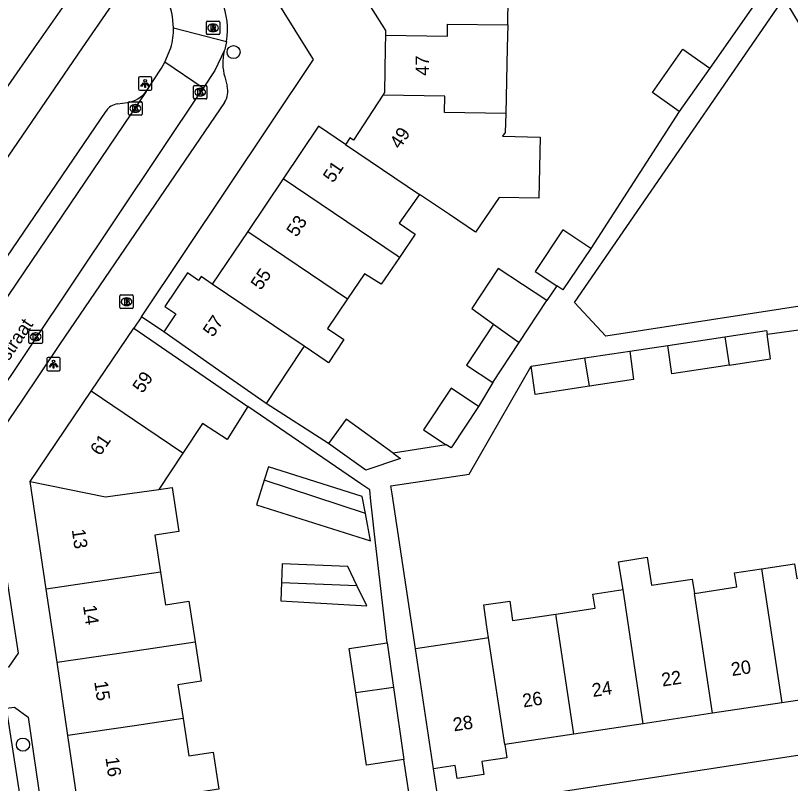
# Model space of a CAD drawing. Extents: x 159280 to 160375, y 384531 to 385872.
# Drawn here: x 159929.1 to 159986.7, y 384945.3 to 385002.4 of the extents above; entities that cross this region are included whole.
import ezdxf

# ---------------------------------------------------------------- set-up
doc = ezdxf.new("R2010")
doc.units = 0
for name, color, linetype in [('IMGEO_Boom', 7, 'Continuous'), ('IMGEO_Brandkraan', 7, 'Continuous'), ('IMGEO_Kolk', 7, 'Continuous'), ('IMGEO_Lichtpunt', 7, 'Continuous'), ('IMGEO_Openbare_ruimte_label', 7, 'Continuous'), ('IMGEO_Pand', 7, 'Continuous'), ('IMGEO_Pand_nummerreeks', 7, 'Continuous'), ('IMGEO_Rijbaan_lokaal_open', 7, 'Continuous'), ('IMGEO_Rioolput', 7, 'Continuous'), ('IMGEO_Voetpad_open', 7, 'Continuous')]:
    doc.layers.add(name, color=color, linetype=linetype)

msp = doc.modelspace()

# ---------------------------------------------------------------- linework, layer by layer
at = {"layer": 'IMGEO_Boom'}
for centre in [(159945.292, 384999.683), (159929.626, 384948.197)]:
    msp.add_circle(centre, 0.489, dxfattribs=at)
at = {"layer": 'IMGEO_Brandkraan'}
for p, q in [((159936.829, 384980.698), (159936.829, 384981.55)), ((159936.904, 384981.624), (159937.756, 384981.624)), ((159937.317, 384981.404), (159937.342, 384981.404)), ((159937.83, 384981.55), (159937.83, 384980.698)), ((159937.756, 384980.624), (159936.904, 384980.624)), ((159937.34, 384980.844), (159937.315, 384980.844))]:
    msp.add_line(p, q, dxfattribs=at)
for points in [[(159936.829, 384980.698), (159936.829, 384981.55)], [(159936.904, 384981.624), (159937.756, 384981.624)], [(159937.177, 384981.324), (159937.177, 384980.924), (159937.39, 384980.924)], [(159937.408, 384981.324), (159937.177, 384981.324)], [(159937.356, 384981.243), (159937.302, 384981.243), (159937.302, 384981.167)], [(159937.302, 384981.167), (159937.355, 384981.167)], [(159937.83, 384981.55), (159937.83, 384980.698)], [(159937.756, 384980.624), (159936.904, 384980.624)], [(159937.364, 384981.091), (159937.302, 384981.091), (159937.302, 384981.01)], [(159937.302, 384981.01), (159937.364, 384981.01)]]:
    msp.add_lwpolyline(points, dxfattribs=at)
for centre, radius, start, end in [((159936.906, 384981.548), 0.0765, 91.55205, 178.44795), ((159936.906, 384981.548), 0.0765, 91.55205, 178.44795), ((159937.357, 384981.205), 0.0379, 267.82845, 90.93552), ((159937.412, 384981.179), 0.145, 59.4692, 91.53667), ((159937.437, 384981.226), 0.0922, 285.51372, 58.15012), ((159937.754, 384981.548), 0.0765, 1.55205, 88.44795), ((159937.754, 384981.548), 0.0765, 1.55205, 88.44795), ((159936.906, 384980.7), 0.0765, 181.55205, 268.44795), ((159936.906, 384980.7), 0.0765, 181.55205, 268.44795), ((159937.365, 384981.05), 0.0404, 269.87594, 90.50774), ((159937.396, 384981.175), 0.251, 268.66757, 293.53466), ((159937.442, 384981.034), 0.105, 301.31148, 78.98903), ((159937.754, 384980.7), 0.0765, 271.55205, 358.44795), ((159937.754, 384980.7), 0.0765, 271.55205, 358.44795)]:
    msp.add_arc(centre, radius, start, end, dxfattribs=at)
for centre, major_axis, ratio, start_param, end_param in [((159937.316, 384981.124), (-0.387, 0.002), 0.722429, 4.712389, 7.853982), ((159937.341, 384981.124), (-0.39, 0.002), 0.717154, 1.570796, 4.712389)]:
    msp.add_ellipse(centre, major_axis=major_axis, ratio=ratio, start_param=start_param, end_param=end_param, dxfattribs=at)
at = {"layer": 'IMGEO_Kolk'}
for p, q in [((159942.31, 384996.271), (159942.31, 384997.123)), ((159942.385, 384997.197), (159943.237, 384997.197)), ((159942.798, 384996.977), (159942.823, 384996.977)), ((159943.311, 384997.123), (159943.311, 384996.271)), ((159943.237, 384996.197), (159942.385, 384996.197)), ((159942.821, 384996.417), (159942.796, 384996.417)), ((159937.483, 384995.068), (159937.483, 384995.92)), ((159937.558, 384995.994), (159938.41, 384995.994)), ((159937.971, 384995.774), (159937.996, 384995.774)), ((159938.484, 384995.92), (159938.484, 384995.068)), ((159937.994, 384995.214), (159937.969, 384995.214)), ((159938.41, 384994.994), (159937.558, 384994.994)), ((159930.072, 384978.093), (159930.072, 384978.945)), ((159930.147, 384979.019), (159930.999, 384979.019)), ((159931.073, 384978.945), (159931.073, 384978.093)), ((159930.56, 384978.799), (159930.585, 384978.799)), ((159930.999, 384978.019), (159930.147, 384978.019)), ((159930.583, 384978.239), (159930.558, 384978.239))]:
    msp.add_line(p, q, dxfattribs=at)
for points in [[(159942.31, 384996.271), (159942.31, 384997.123)], [(159942.385, 384997.197), (159943.237, 384997.197)], [(159942.631, 384996.897), (159942.754, 384996.897), (159942.754, 384996.746), (159942.884, 384996.897), (159943.048, 384996.897), (159942.902, 384996.746), (159943.055, 384996.497), (159942.903, 384996.497), (159942.818, 384996.661), (159942.754, 384996.594), (159942.754, 384996.497), (159942.631, 384996.497), (159942.631, 384996.897)], [(159943.311, 384997.123), (159943.311, 384996.271)], [(159943.237, 384996.197), (159942.385, 384996.197)], [(159937.483, 384995.068), (159937.483, 384995.92)], [(159937.558, 384995.994), (159938.41, 384995.994)], [(159937.804, 384995.694), (159937.927, 384995.694), (159937.927, 384995.543), (159938.057, 384995.694), (159938.221, 384995.694), (159938.075, 384995.543), (159938.228, 384995.294), (159938.076, 384995.294), (159937.991, 384995.458), (159937.927, 384995.391), (159937.927, 384995.294), (159937.804, 384995.294), (159937.804, 384995.694)], [(159938.484, 384995.92), (159938.484, 384995.068)], [(159938.41, 384994.994), (159937.558, 384994.994)], [(159930.072, 384978.093), (159930.072, 384978.945)], [(159930.147, 384979.019), (159930.999, 384979.019)], [(159931.073, 384978.945), (159931.073, 384978.093)], [(159930.393, 384978.719), (159930.516, 384978.719), (159930.516, 384978.568), (159930.646, 384978.719), (159930.81, 384978.719), (159930.664, 384978.568), (159930.817, 384978.319), (159930.665, 384978.319), (159930.58, 384978.483), (159930.516, 384978.416), (159930.516, 384978.319), (159930.393, 384978.319), (159930.393, 384978.719)], [(159930.999, 384978.019), (159930.147, 384978.019)]]:
    msp.add_lwpolyline(points, dxfattribs=at)
for centre, start, end in [((159942.387, 384997.121), 91.55205, 178.44795), ((159942.387, 384997.121), 91.55205, 178.44795), ((159943.235, 384997.121), 1.55205, 88.44795), ((159943.235, 384997.121), 1.55205, 88.44795), ((159942.387, 384996.273), 181.55205, 268.44795), ((159942.387, 384996.273), 181.55205, 268.44795), ((159943.235, 384996.273), 271.55205, 358.44795), ((159943.235, 384996.273), 271.55205, 358.44795), ((159937.56, 384995.918), 91.55205, 178.44795), ((159937.56, 384995.918), 91.55205, 178.44795), ((159938.408, 384995.918), 1.55205, 88.44795), ((159938.408, 384995.918), 1.55205, 88.44795), ((159937.56, 384995.07), 181.55205, 268.44795), ((159937.56, 384995.07), 181.55205, 268.44795), ((159938.408, 384995.07), 271.55205, 358.44795), ((159938.408, 384995.07), 271.55205, 358.44795), ((159930.149, 384978.943), 91.55205, 178.44795), ((159930.149, 384978.943), 91.55205, 178.44795), ((159930.997, 384978.943), 1.55205, 88.44795), ((159930.997, 384978.943), 1.55205, 88.44795), ((159930.149, 384978.095), 181.55205, 268.44795), ((159930.149, 384978.095), 181.55205, 268.44795), ((159930.997, 384978.095), 271.55205, 358.44795), ((159930.997, 384978.095), 271.55205, 358.44795)]:
    msp.add_arc(centre, 0.0765, start, end, dxfattribs=at)
for centre, major_axis, ratio, start_param, end_param in [((159942.797, 384996.697), (-0.387, 0.002), 0.722429, 4.712389, 7.853982), ((159942.822, 384996.697), (-0.39, 0.002), 0.717154, 1.570796, 4.712389), ((159937.97, 384995.494), (-0.387, 0.002), 0.722429, 4.712389, 7.853982), ((159937.995, 384995.494), (-0.39, 0.002), 0.717154, 1.570796, 4.712389), ((159930.559, 384978.519), (-0.387, 0.002), 0.722429, 4.712389, 7.853982), ((159930.584, 384978.519), (-0.39, 0.002), 0.717154, 1.570796, 4.712389)]:
    msp.add_ellipse(centre, major_axis=major_axis, ratio=ratio, start_param=start_param, end_param=end_param, dxfattribs=at)
at = {"layer": 'IMGEO_Lichtpunt'}
for p, q in [((159938.217, 384997.743), (159938.217, 384996.936)), ((159938.217, 384997.743), (159938.217, 384996.936)), ((159939.119, 384997.838), (159938.311, 384997.838)), ((159939.119, 384997.838), (159938.311, 384997.838)), ((159939.213, 384996.936), (159939.213, 384997.743)), ((159939.213, 384996.936), (159939.213, 384997.743)), ((159938.311, 384996.842), (159939.119, 384996.842)), ((159938.311, 384996.842), (159939.119, 384996.842)), ((159931.407, 384976.89), (159931.407, 384976.083)), ((159931.407, 384976.89), (159931.407, 384976.083)), ((159932.309, 384976.985), (159931.501, 384976.985)), ((159932.309, 384976.985), (159931.501, 384976.985)), ((159932.403, 384976.083), (159932.403, 384976.89)), ((159932.403, 384976.083), (159932.403, 384976.89)), ((159931.501, 384975.989), (159932.309, 384975.989)), ((159931.501, 384975.989), (159932.309, 384975.989))]:
    msp.add_line(p, q, dxfattribs=at)
for points in [[(159938.591, 384997.407), (159938.63, 384997.379), (159938.442, 384997.117), (159938.404, 384997.144), (159938.591, 384997.407)], [(159938.693, 384997.359), (159938.74, 384997.359), (159938.74, 384997.037), (159938.693, 384997.037), (159938.693, 384997.359)], [(159938.803, 384997.379), (159938.841, 384997.406), (159939.028, 384997.144), (159938.989, 384997.116), (159938.803, 384997.379)], [(159931.781, 384976.554), (159931.82, 384976.526), (159931.632, 384976.264), (159931.594, 384976.291), (159931.781, 384976.554)], [(159931.993, 384976.526), (159932.031, 384976.553), (159932.218, 384976.291), (159932.179, 384976.263), (159931.993, 384976.526)], [(159931.883, 384976.506), (159931.93, 384976.506), (159931.93, 384976.184), (159931.883, 384976.184), (159931.883, 384976.506)]]:
    msp.add_lwpolyline(points, dxfattribs=at)
for centre in [(159938.716, 384997.541), (159931.906, 384976.688)]:
    msp.add_circle(centre, 0.0994, dxfattribs=at)
for centre, start, end in [((159938.311, 384997.743), 90, 180), ((159938.311, 384997.743), 90, 180), ((159939.119, 384997.743), 0, 90), ((159939.119, 384997.743), 0, 90), ((159938.311, 384996.936), 180, 270), ((159938.311, 384996.936), 180, 270), ((159939.119, 384996.936), 270, 0), ((159939.119, 384996.936), 270, 360), ((159931.501, 384976.89), 90, 180), ((159931.501, 384976.89), 90, 180), ((159932.309, 384976.89), 0, 90), ((159932.309, 384976.89), 0, 90), ((159931.501, 384976.083), 180, 270), ((159931.501, 384976.083), 180, 270), ((159932.309, 384976.083), 270, 0), ((159932.309, 384976.083), 270, 360)]:
    msp.add_arc(centre, 0.0946, start, end, dxfattribs=at)
at = {"layer": 'IMGEO_Pand'}
for points in [[(159965.676, 385001.696), (159965.722, 385003.748), (159965.723, 385003.803), (159966.618, 385003.844), (159968.059, 385004.725), (159966.531, 385007.253), (159967.321, 385007.731), (159964.911, 385011.718), (159961.999, 385009.906), (159959.694, 385008.472)], [(159927.211, 384993.538), (159927.372, 384993.77), (159926.55, 384994.34), (159930.485, 385000), (159933.082, 385003.735), (159931.428, 385006.383)], [(159953.947, 385004.896), (159954.142, 385004.584), (159954.409, 385004.75), (159956.585, 385001.283), (159956.58, 385000.928)], [(159956.58, 385000.928), (159961.191, 385000.864), (159961.204, 385001.759), (159965.676, 385001.696)], [(159965.676, 385001.696), (159965.638, 385000), (159965.529, 384995.121)], [(159956.58, 385000.928), (159956.566, 385000), (159956.518, 384996.666), (159956.396, 384996.479)], [(159978.443, 384995.264), (159976.436, 384996.682), (159978.699, 384999.909), (159980.706, 384998.492)], [(159980.706, 384998.492), (159978.443, 384995.264)], [(159956.396, 384996.479), (159954.216, 384993.129), (159953.94, 384993.31), (159953.728, 384992.984), (159953.621, 384992.819)], [(159965.529, 384995.121), (159960.98, 384995.185), (159960.997, 384996.414), (159956.396, 384996.479)], [(159965.529, 384995.121), (159965.498, 384993.715), (159965.299, 384993.422), (159968.104, 384993.36), (159968.003, 384988.815), (159965.047, 384988.88), (159963.292, 384986.293), (159961.351, 384987.603), (159959.125, 384989.105)], [(159953.621, 384992.819), (159951.612, 384994.174), (159948.977, 384990.261)], [(159953.621, 384992.819), (159959.125, 384989.105)], [(159948.977, 384990.261), (159946.343, 384986.348)], [(159957.624, 384984.42), (159957.464, 384984.534), (159948.977, 384990.261)], [(159959.125, 384989.105), (159958.923, 384988.823), (159957.599, 384986.97), (159958.79, 384986.134), (159957.624, 384984.42)], [(159971.849, 384985.088), (159969.791, 384986.468), (159967.721, 384983.382), (159969.324, 384982.307)], [(159946.343, 384986.348), (159943.709, 384982.436)], [(159946.343, 384986.348), (159953.77, 384981.336)], [(159971.849, 384985.088), (159969.778, 384982.002), (159969.324, 384982.307)], [(159957.624, 384984.42), (159956.27, 384982.43), (159955.029, 384983.206), (159953.77, 384981.336)], [(159968.584, 384981.204), (159964.969, 384983.589), (159963.004, 384980.609), (159964.632, 384979.455)], [(159943.709, 384982.436), (159942.88, 384982.995), (159942.681, 384982.7), (159941.852, 384983.259), (159940.176, 384980.77), (159941.005, 384980.211), (159940.104, 384978.873)], [(159950.536, 384977.829), (159943.709, 384982.436)], [(159953.77, 384981.336), (159952.28, 384979.123), (159953.492, 384978.307), (159952.357, 384976.592), (159952.188, 384976.714), (159950.536, 384977.829)], [(159966.538, 384978.104), (159968.584, 384981.204)], [(159964.632, 384979.455), (159962.618, 384976.402), (159964.568, 384975.116)], [(159964.632, 384979.455), (159966.538, 384978.104)], [(159934.703, 384974.467), (159937.871, 384979.153)], [(159937.871, 384979.153), (159941.996, 384976.327), (159946.346, 384973.346)], [(159947.72, 384973.551), (159944.203, 384976.01), (159940.104, 384978.873)], [(159981.822, 384978.514), (159984.928, 384978.987), (159984.967, 384978.705)], [(159977.599, 384977.872), (159981.822, 384978.514)], [(159981.822, 384978.514), (159982.157, 384976.403)], [(159982.157, 384976.403), (159985.22, 384976.869), (159984.967, 384978.705)], [(159950.536, 384977.829), (159950.325, 384977.509), (159947.72, 384973.551)], [(159964.568, 384975.116), (159966.538, 384978.104)], [(159982.157, 384976.403), (159977.892, 384975.754), (159977.599, 384977.872)], [(159971.413, 384976.948), (159974.753, 384977.456)], [(159974.753, 384977.456), (159975.046, 384975.338), (159971.761, 384974.839)], [(159967.425, 384976.341), (159971.413, 384976.948)], [(159971.761, 384974.839), (159971.413, 384976.948)], [(159971.761, 384974.839), (159967.717, 384974.223), (159967.425, 384976.341)], [(159930.173, 384967.765), (159934.703, 384974.467)], [(159941.522, 384969.861), (159938.763, 384971.725), (159934.703, 384974.467)], [(159963.514, 384973.34), (159961.471, 384974.694), (159959.424, 384971.605), (159961.113, 384970.486)], [(159946.346, 384973.346), (159944.803, 384970.874), (159942.986, 384972.075), (159941.522, 384969.861)], [(159963.514, 384973.34), (159961.468, 384970.251), (159961.113, 384970.486)], [(159957.158, 384969.866), (159953.663, 384972.387), (159952.36, 384970.581)], [(159957.158, 384969.866), (159957.693, 384969.48), (159955.115, 384968.594), (159952.36, 384970.581)], [(159941.522, 384969.861), (159939.742, 384967.17)], [(159955.092, 384965.388), (159954.86, 384966.639), (159947.88, 384968.84), (159947.571, 384967.859)], [(159931.355, 384959.765), (159930.173, 384967.765)], [(159930.173, 384967.765), (159935.769, 384966.62), (159939.742, 384967.17)], [(159947.571, 384967.859), (159946.992, 384966.024), (159955.47, 384963.35), (159955.092, 384965.388)], [(159955.092, 384965.388), (159947.571, 384967.859)], [(159939.742, 384967.17), (159940.715, 384967.32), (159941.22, 384964.049), (159939.433, 384963.773), (159939.859, 384961.021)], [(159954.458, 384960.031), (159953.782, 384961.436), (159948.905, 384961.627), (159948.852, 384960.251)], [(159974.258, 384959.729), (159973.916, 384961.798), (159976.061, 384962.122), (159976.374, 384960.047), (159979.41, 384960.504), (159979.569, 384959.444)], [(159984.562, 384961.277), (159987.01, 384961.645), (159987.176, 384960.54), (159989.88, 384960.947)], [(159939.859, 384961.021), (159931.355, 384959.765)], [(159939.859, 384961.021), (159940.236, 384958.586), (159941.956, 384958.852), (159942.423, 384955.835)], [(159979.569, 384959.444), (159982.712, 384959.917), (159982.552, 384960.975), (159984.562, 384961.277)], [(159984.562, 384961.277), (159986.063, 384951.299)], [(159948.852, 384960.251), (159948.798, 384958.875), (159955.19, 384958.511), (159954.458, 384960.031)], [(159948.852, 384960.251), (159954.458, 384960.031)], [(159932.16, 384954.319), (159931.355, 384959.765)], [(159969.259, 384957.904), (159972.179, 384958.343), (159972.021, 384959.392), (159974.258, 384959.729)], [(159975.759, 384949.749), (159974.258, 384959.729)], [(159980.911, 384950.524), (159979.593, 384959.285), (159979.569, 384959.444)], [(159964.262, 384956.128), (159964.111, 384957.129), (159963.893, 384958.578), (159965.828, 384958.87), (159966.046, 384957.42), (159969.259, 384957.904)], [(159970.607, 384948.973), (159969.289, 384957.735), (159969.259, 384957.904)], [(159932.16, 384954.319), (159937.63, 384955.127), (159942.423, 384955.835)], [(159942.423, 384955.835), (159942.874, 384952.917), (159941.155, 384952.651), (159941.544, 384950.14)], [(159964.262, 384956.128), (159963.804, 384956.059), (159958.81, 384955.308)], [(159965.457, 384948.198), (159964.262, 384956.128)], [(159954.379, 384952.037), (159953.882, 384955.346), (159956.72, 384955.773)], [(159956.72, 384955.773), (159957.192, 384952.452)], [(159960.15, 384946.398), (159959.406, 384951.343), (159958.81, 384955.308)], [(159932.965, 384948.873), (159932.16, 384954.319)], [(159957.192, 384952.452), (159954.379, 384952.037)], [(159957.192, 384952.452), (159957.956, 384947.08)], [(159957.956, 384947.08), (159955.187, 384946.663), (159954.379, 384952.037)], [(159991.215, 384952.075), (159986.063, 384951.299)], [(159986.063, 384951.299), (159980.911, 384950.524)], [(159941.544, 384950.14), (159937.928, 384949.606), (159932.965, 384948.873)], [(159941.544, 384950.14), (159941.973, 384947.368), (159943.775, 384947.647), (159944.203, 384944.879), (159933.789, 384943.295)], [(159980.911, 384950.524), (159975.759, 384949.749)], [(159975.759, 384949.749), (159970.607, 384948.973)], [(159970.607, 384948.973), (159965.457, 384948.198)], [(159933.789, 384943.295), (159932.965, 384948.873)], [(159965.457, 384948.198), (159965.604, 384947.226), (159963.752, 384946.947), (159963.899, 384945.974), (159961.921, 384945.676), (159961.775, 384946.643), (159960.15, 384946.398)]]:
    msp.add_lwpolyline(points, dxfattribs=at)
at = {"layer": 'IMGEO_Rijbaan_lokaal_open'}
for points in [[(159940.821, 385001.478), (159944.764, 385000.479)], [(159944.764, 385000.479), (159944.663, 385000), (159944.63, 384999.881), (159944.595, 384999.764)], [(159940.185, 384998.925), (159940.623, 385000)], [(159944.595, 384999.764), (159943.897, 384998.316), (159943.017, 384997.004)], [(159938.797, 384996.749), (159939.918, 384998.483), (159940.185, 384998.925)], [(159943.017, 384997.004), (159940.185, 384998.925)], [(159938.797, 384996.749), (159922.838, 384973.246)], [(159922.945, 384967.045), (159927.015, 384973.085), (159943.017, 384997.004)]]:
    msp.add_lwpolyline(points, dxfattribs=at)
for centre, radius, start, end in [((159935.179, 385001.364), 5.643, 1.15321, 23.98232), ((159939.352, 385001.375), 5.485, 350.59423, 22.12013), ((159935.497, 385001.439), 5.324, 344.31912, 0.4205)]:
    msp.add_arc(centre, radius, start, end, dxfattribs=at)
at = {"layer": 'IMGEO_Rioolput'}
for p, q in [((159943.339, 385001.981), (159944.191, 385001.981)), ((159943.264, 385001.055), (159943.264, 385001.907)), ((159943.752, 385001.761), (159943.777, 385001.761)), ((159944.265, 385001.907), (159944.265, 385001.055)), ((159944.191, 385000.981), (159943.339, 385000.981)), ((159943.775, 385001.201), (159943.75, 385001.201))]:
    msp.add_line(p, q, dxfattribs=at)
for points in [[(159943.339, 385001.981), (159944.191, 385001.981)], [(159943.264, 385001.055), (159943.264, 385001.907)], [(159943.853, 385001.679), (159943.601, 385001.681), (159943.601, 385001.281)], [(159943.601, 385001.281), (159943.725, 385001.281), (159943.725, 385001.443), (159943.736, 385001.443)], [(159943.779, 385001.6), (159943.725, 385001.6), (159943.725, 385001.519)], [(159943.725, 385001.519), (159943.777, 385001.519)], [(159943.783, 385001.414), (159943.854, 385001.281), (159943.994, 385001.281), (159943.929, 385001.407)], [(159944.265, 385001.907), (159944.265, 385001.055)], [(159944.191, 385000.981), (159943.339, 385000.981)]]:
    msp.add_lwpolyline(points, dxfattribs=at)
for centre, radius, start, end in [((159943.341, 385001.905), 0.0765, 91.55205, 178.44795), ((159943.341, 385001.905), 0.0765, 91.55205, 178.44795), ((159944.189, 385001.905), 0.0765, 1.55205, 88.44795), ((159944.189, 385001.905), 0.0765, 1.55205, 88.44795), ((159943.735, 385001.39), 0.0533, 26.02933, 88.69889), ((159943.761, 385001.708), 0.19, 274.7715, 282.96867), ((159943.785, 385001.504), 0.0964, 77.00612, 93.18647), ((159943.799, 385001.561), 0.0378, 276.66336, 79.67722), ((159943.852, 385001.569), 0.109, 350.36119, 89.41601), ((159943.85, 385001.569), 0.112, 277.58423, 350.98172), ((159943.834, 385001.354), 0.108, 29.51342, 73.79051), ((159943.341, 385001.057), 0.0765, 181.55205, 268.44795), ((159943.341, 385001.057), 0.0765, 181.55205, 268.44795), ((159944.189, 385001.057), 0.0765, 271.55205, 358.44795), ((159944.189, 385001.057), 0.0765, 271.55205, 358.44795)]:
    msp.add_arc(centre, radius, start, end, dxfattribs=at)
for centre, major_axis, ratio, start_param, end_param in [((159943.751, 385001.481), (-0.387, 0.002), 0.722429, 4.712389, 7.853982), ((159943.776, 385001.481), (-0.39, 0.002), 0.717154, 1.570796, 4.712389)]:
    msp.add_ellipse(centre, major_axis=major_axis, ratio=ratio, start_param=start_param, end_param=end_param, dxfattribs=at)
at = {"layer": 'IMGEO_Voetpad_open'}
for points in [[(159888.362, 385080.722), (159936.519, 385003.628), (159934.035, 385000), (159926.157, 384988.496)], [(159938.432, 384979.992), (159951.23, 384999.12), (159950.682, 385000), (159921.539, 385046.778)], [(159984.298, 385006.87), (159985.352, 385005.119), (159980.706, 384998.492)], [(159986.212, 385003.689), (159998.947, 384982.568), (159972.982, 384978.551), (159970.649, 384981.062), (159986.212, 385003.689)], [(159944.636, 384997.83), (159944.802, 384997.16)], [(159944.621, 384995.927), (159932.389, 384978.008), (159929.509, 384973.72), (159924.986, 384967.08)], [(159936.661, 384995.825), (159937.41, 384995.933)], [(159922.705, 384976.055), (159935.802, 384995.298)], [(159978.443, 384995.264), (159971.849, 384985.088)], [(159969.324, 384982.307), (159968.584, 384981.204)], [(159938.432, 384979.992), (159937.871, 384979.153)], [(159940.104, 384978.873), (159938.432, 384979.992)], [(159984.967, 384978.705), (159987.884, 384979.107)], [(159974.753, 384977.456), (159977.599, 384977.872)], [(159958.81, 384955.308), (159957.075, 384966.848), (159956.988, 384967.43), (159962.811, 384968.306), (159967.425, 384976.341)], [(159964.568, 384975.116), (159963.514, 384973.34)], [(159956.72, 384955.773), (159955.768, 384963.836), (159955.619, 384965.215), (159955.503, 384966.29), (159955.412, 384967.133), (159954.765, 384967.577), (159946.346, 384973.346)], [(159952.36, 384970.581), (159947.72, 384973.551)], [(159961.113, 384970.486), (159957.158, 384969.866)], [(159927.525, 384962.204), (159928.255, 384961.623), (159929.264, 384954.992), (159928.538, 384953.947), (159927.952, 384953.865), (159926.928, 384960.609), (159920.999, 384959.687), (159920.911, 384961.171), (159927.525, 384962.204)], [(159960.619, 384943.336), (160000, 384949.373), (160022.714, 384952.82)], [(159928.399, 384950.919), (159929.001, 384950.987), (159930.004, 384950.233), (159930.984, 384943.589), (159930.432, 384942.827), (159923.872, 384941.805), (159923.625, 384943.279), (159929.431, 384944.191), (159928.399, 384950.919)], [(159958.571, 384943.024), (159957.956, 384947.08)], [(159960.619, 384943.336), (159960.15, 384946.398)]]:
    msp.add_lwpolyline(points, dxfattribs=at)
for centre, radius, start, end in [((159948.278, 384998.875), 3.789, 166.42427, 196.00466), ((159937.047, 384998.137), 2.233, 279.35215, 321.58616), ((159943.31, 384996.749), 1.548, 327.9105, 15.38716), ((159936.787, 384994.655), 1.176, 96.16983, 146.88874)]:
    msp.add_arc(centre, radius, start, end, dxfattribs=at)

# ---------------------------------------------------------------- texts
at = {"layer": 'IMGEO_Openbare_ruimte_label'}
msp.add_text('Stevinstraat', height=1, rotation=56.00796, dxfattribs=at).set_placement((159926.476, 384973.586))
at = {"layer": 'IMGEO_Pand_nummerreeks'}
for s, rotation, p in [('47', 89.16657, (159959.816, 384997.923)), ('49', 56.94055, (159957.665, 384992.416)), ('51', 56.04673, (159952.694, 384989.909)), ('53', 56.0459, (159949.975, 384985.87)), ('55', 56.04673, (159947.319, 384981.927)), ('57', 56.041, (159943.762, 384978.435)), ('59', 55.9423, (159938.522, 384974.259)), ('61', 55.9423, (159935.377, 384969.608)), ('13', 278.40592, (159933.253, 384964.164)), ('14', 278.40592, (159934.088, 384958.514)), ('20', 8.55824, (159982.365, 384953.291)), ('22', 8.55824, (159977.188, 384952.512)), ('15', 278.40592, (159934.923, 384952.865)), ('24', 8.55824, (159972.021, 384951.734)), ('26', 8.55999, (159966.85, 384950.957)), ('28', 8.63447, (159961.685, 384949.18)), ('16', 278.40592, (159935.757, 384947.216))]:
    msp.add_text(s, height=1, rotation=rotation, dxfattribs=at).set_placement(p)

doc.saveas('drawing.dxf')
